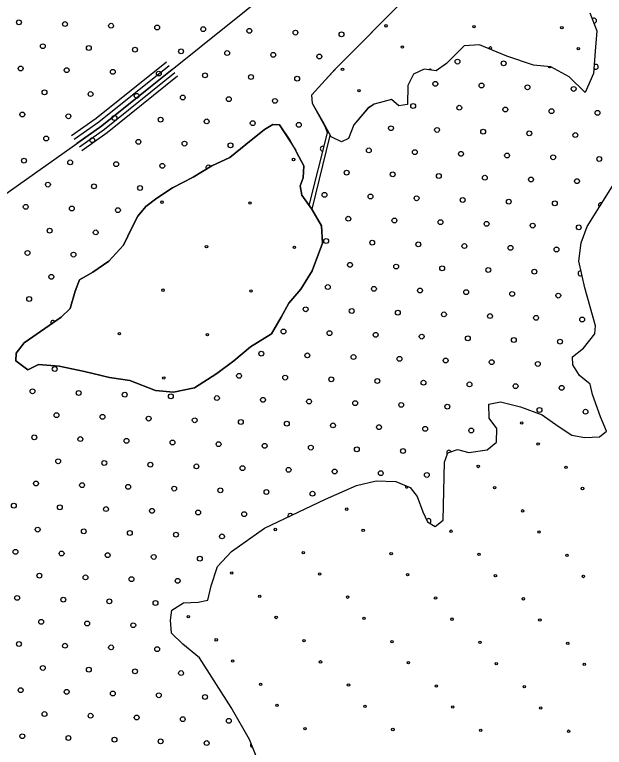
# Model space of a CAD drawing. Extents: x 1788175 to 1969470, y 584502 to 738744.
# Drawn here: x 1827993 to 1830572, y 721083 to 724287 of the extents above; entities that cross this region are included whole.
import ezdxf

# ---------------------------------------------------------------- set-up
doc = ezdxf.new("R2010")
doc.units = 0
for name, color, linetype in [('DESIGN - EROSION CONTROL - Devices', 7, 'Continuous'), ('DESIGN - SCRATCH - User 1', 7, 'Continuous'), ('DESIGN - TRAFFIC CONTROL PERMANENT - Pavement Marking Text', 7, 'Continuous'), ('DESIGN - TRANSPORTATION - Edge of Traveled Way', 7, 'Continuous'), ('DESIGN - TRANSPORTATION - Text', 7, 'Continuous'), ('SURVEY - DRAINAGE - Bridges', 7, 'Continuous'), ('SURVEY - DRAINAGE - Natural Features', 7, 'Continuous')]:
    doc.layers.add(name, color=color, linetype=linetype)

msp = doc.modelspace()

# ---------------------------------------------------------------- linework, layer by layer
at = {"layer": 'DESIGN - EROSION CONTROL - Devices'}
for centre in [(1829617.3, 724237.8), (1830001.8, 724234.1), (1830386.4, 724230.3), (1829689, 724145.2), (1830073.6, 724141.5), (1830458.1, 724137.7), (1829426.8, 724047.4), (1829498.6, 723954.8), (1829212.6, 723653.5), (1828637.7, 723466.8), (1829022.2, 723463.1), (1828831.8, 723272.6), (1829216.4, 723268.9), (1828641.4, 723082.2), (1829026, 723078.5), (1828451, 722891.8), (1828835.5, 722888.1), (1828645.1, 722697.7), (1830210.9, 722501.7), (1830282.7, 722409.1), (1830020.5, 722311.3), (1830405, 722307.6), (1830092.3, 722218.7), (1830476.8, 722215), (1829445.5, 722124.6), (1830214.6, 722117.2), (1829132.7, 722035.8), (1829517.3, 722032), (1829901.8, 722028.3), (1830286.4, 722024.6), (1829255.1, 721934.2), (1829639.7, 721930.5), (1830024.2, 721926.8), (1830408.8, 721923), (1828942.3, 721845.4), (1829326.9, 721841.6), (1829711.4, 721837.9), (1830096, 721834.2), (1830480.5, 721830.4), (1829064.7, 721743.8), (1829449.2, 721740.1), (1829833.8, 721736.3), (1830218.4, 721732.6), (1828751.9, 721655), (1829136.5, 721651.2), (1829521, 721647.5), (1829905.6, 721643.8), (1830290.1, 721640), (1828874.3, 721553.4), (1829258.8, 721549.7), (1829643.4, 721545.9), (1830027.9, 721542.2), (1830412.5, 721538.5), (1828946.1, 721460.8), (1829330.6, 721457.1), (1829715.2, 721453.3), (1830099.7, 721449.6), (1830484.3, 721445.9), (1829068.4, 721359.3), (1829453, 721355.5), (1829837.5, 721351.8), (1830222.1, 721348.1), (1829140.2, 721266.7), (1829524.8, 721262.9), (1829909.3, 721259.2), (1830293.9, 721255.5), (1829262.6, 721165.1), (1829647.1, 721161.4), (1830031.7, 721157.6), (1830416.2, 721153.9)]:
    msp.add_circle(centre, 5.28, dxfattribs=at)
for centre, start, end in [((1829811.4, 724043.7), 4.9033, 160.2291), ((1828256.8, 723086), 298.0472, 20.5992), ((1829707.7, 722222.4), 126.4526, 7.5966)]:
    msp.add_arc(centre, 5.28, start, end, dxfattribs=at)
at = {"layer": 'DESIGN - SCRATCH - User 1'}
for points in [[(1829394, 724047.1), (1829711, 724367.9)], [(1829394, 724047.1), (1829711, 724367.9)], [(1830508.4, 724294), (1830539.2, 724215.5), (1830531.8, 724127.5), (1830524.3, 724029.4), (1830488.9, 723945.8), (1830418, 724015), (1830338.6, 724058.2)], [(1830508.4, 724294), (1830539.2, 724215.5), (1830531.8, 724127.5), (1830524.3, 724029.4), (1830488.9, 723945.8), (1830418, 724015), (1830338.6, 724058.2)], [(1830338.6, 724058.2), (1830262.7, 724065.3), (1830145.2, 724105.1), (1830025.9, 724154.9), (1829959.8, 724149.9), (1829882.5, 724072.9), (1829836, 724041.6), (1829784.1, 724048.4), (1829737.7, 724027), (1829712.9, 723977.3), (1829711.6, 723893.2), (1829673.5, 723887.8), (1829641.9, 723916.3), (1829565.5, 723895.4), (1829538, 723877.4)], [(1830338.6, 724058.2), (1830262.7, 724065.3), (1830145.2, 724105.1), (1830025.9, 724154.9), (1829959.8, 724149.9), (1829882.5, 724072.9), (1829836, 724041.6), (1829784.1, 724048.4), (1829737.7, 724027), (1829712.9, 723977.3), (1829711.6, 723893.2), (1829673.5, 723887.8), (1829641.9, 723916.3), (1829565.5, 723895.4), (1829560.8, 723892.3)], [(1829344.3, 723812.4), (1829295.5, 723898.4), (1829292.1, 723936.5), (1829351.1, 723999.7), (1829394, 724047.1)], [(1829361, 723769.4), (1829352.4, 723795), (1829295.5, 723898.4), (1829292.1, 723936.5), (1829351.1, 723999.7), (1829394, 724047.1)], [(1829538, 723877.4), (1829476.1, 723805.6), (1829453.2, 723745.9), (1829422.9, 723730.3), (1829377.3, 723753), (1829371, 723758.7), (1829292.2, 723436.7)], [(1829560.8, 723892.3), (1829536.6, 723874.5), (1829476.1, 723805.6), (1829453.2, 723745.9), (1829422.9, 723730.3), (1829377.3, 723753), (1829344.3, 723812.4)], [(1829222.2, 723695.4), (1829151.9, 723805.3), (1829121.8, 723805.8), (1829085.5, 723784.3), (1829004.4, 723719.4), (1828933.5, 723662.3), (1828854.8, 723625.5), (1828774, 723576.6), (1828683.2, 723529.8), (1828614.5, 723484.8), (1828565.9, 723447.5), (1828531.2, 723405.9), (1828506.4, 723358.2), (1828469.2, 723278.6), (1828404, 723209.5), (1828335.2, 723160.5), (1828276.7, 723127.3), (1828257.9, 723077.5), (1828234.7, 723001.7), (1828196.1, 722964.2), (1828034.2, 722852.5), (1827999.5, 722806.9), (1827997, 722772.9)], [(1827997, 722772.9), (1827999.5, 722806.9), (1828034.2, 722852.5), (1828196.1, 722964.2), (1828234.7, 723001.7), (1828257.9, 723077.5), (1828276.7, 723127.3), (1828335.2, 723160.5), (1828404, 723209.5), (1828469.2, 723278.6), (1828506.4, 723358.2), (1828531.2, 723405.9), (1828565.9, 723447.5), (1828614.5, 723484.8), (1828683.2, 723529.8), (1828774, 723576.6), (1828854.8, 723625.5), (1828933.5, 723662.3), (1829004.4, 723719.4), (1829085.5, 723784.3), (1829121.8, 723805.8), (1829151.9, 723805.3), (1829196.8, 723738.6), (1829226, 723686.1), (1829257.1, 723625.5), (1829254.3, 723573.5), (1829241.7, 723537.6), (1829249.1, 723497.5), (1829281.1, 723452.1), (1829361, 723769.4)], [(1829292.2, 723436.7), (1829249.1, 723497.5), (1829241.7, 723537.6), (1829254.3, 723573.5), (1829257.1, 723625.5), (1829226, 723686.1), (1829222.2, 723695.4)], [(1828939.9, 721256.9), (1828801.2, 721475.2), (1828728.1, 721534.4), (1828678.8, 721583.2), (1828673.7, 721639.3), (1828680.4, 721683.3), (1828730.9, 721714.6), (1828795, 721717.7), (1828837.2, 721727.1), (1828852.1, 721788.9), (1828879.5, 721874.6), (1828940.6, 721939.8), (1829086.2, 722041.8), (1829352.4, 722168.1), (1829487.4, 722228.2), (1829573.8, 722248.9), (1829659.8, 722245.7), (1829723.4, 722218.7), (1829752.9, 722180.2), (1829777.8, 722113.7), (1829799.2, 722069.4), (1829832.9, 722048.8), (1829867.3, 722076.4), (1829873.3, 722330.6), (1829887.9, 722370.5), (1829930.2, 722385.9), (1829980, 722373.1), (1830060.2, 722384), (1830100.8, 722417.4), (1830101.7, 722477.5), (1830068.4, 722522), (1830067.4, 722584.1), (1830117.6, 722593.4), (1830205.3, 722572.1), (1830300.8, 722536.6), (1830370.1, 722487.5), (1830429.5, 722448.6), (1830487.4, 722437.7), (1830551.5, 722440.8), (1830581.9, 722466.4), (1830554.8, 722528.9), (1830520.3, 722625.5), (1830511, 722671.7), (1830463.6, 722708.5), (1830434.3, 722755), (1830432.9, 722791), (1830481.5, 722828.4), (1830530.5, 722891.7), (1830533, 722925.8), (1830487.6, 723092.7), (1830461.4, 723209.2), (1830470.7, 723289.2), (1830497.8, 723360.9), (1830651.8, 723607)], [(1828939.9, 721256.9), (1828801.2, 721475.2), (1828728.1, 721534.4), (1828678.8, 721583.2), (1828673.7, 721639.3), (1828680.4, 721683.3), (1828730.9, 721714.6), (1828795, 721717.7), (1828837.2, 721727.1), (1828852.1, 721788.9), (1828879.5, 721874.6), (1828940.6, 721939.8), (1829086.2, 722041.8), (1829352.4, 722168.1), (1829487.4, 722228.2), (1829573.8, 722248.9), (1829659.8, 722245.7), (1829723.4, 722218.7), (1829752.9, 722180.2), (1829777.8, 722113.7), (1829799.2, 722069.4), (1829832.9, 722048.8), (1829867.3, 722076.4), (1829873.3, 722330.6), (1829887.9, 722370.5), (1829930.2, 722385.9), (1829980, 722373.1), (1830060.2, 722384), (1830100.8, 722417.4), (1830101.7, 722477.5), (1830068.4, 722522), (1830067.4, 722584.1), (1830117.6, 722593.4), (1830205.3, 722572.1), (1830300.8, 722536.6), (1830370.1, 722487.5), (1830429.5, 722448.6), (1830487.4, 722437.7), (1830551.5, 722440.8), (1830581.9, 722466.4), (1830554.8, 722528.9), (1830520.3, 722625.5), (1830511, 722671.7), (1830463.6, 722708.5), (1830434.3, 722755), (1830432.9, 722791), (1830481.5, 722828.4), (1830530.5, 722891.7), (1830533, 722925.8), (1830487.6, 723092.7), (1830461.4, 723209.2), (1830470.7, 723289.2), (1830497.8, 723360.9), (1830651.8, 723607)], [(1827997, 722772.9), (1828050.4, 722734.1), (1828096.8, 722757.4), (1828186.7, 722750.1), (1828298.4, 722726.4), (1828408.1, 722700.7), (1828495.9, 722687.4), (1828609.3, 722643.7), (1828687.3, 722636.5), (1828779.6, 722655.2), (1828876.7, 722717.9), (1828951.6, 722772.8), (1829024.6, 722833.8), (1829115.5, 722890.6), (1829158.7, 722964.1), (1829191.7, 723025.7), (1829244.7, 723087), (1829294, 723166.3), (1829339.9, 723287.8), (1829335.1, 723364), (1829292.2, 723436.7)], [(1829292.2, 723436.7), (1829335.1, 723364), (1829339.9, 723287.8), (1829294, 723166.3), (1829244.7, 723087), (1829191.7, 723025.7), (1829158.7, 722964.1), (1829115.5, 722890.6), (1829024.6, 722833.8), (1828951.6, 722772.8), (1828876.7, 722717.9), (1828779.6, 722655.2), (1828687.3, 722636.5), (1828609.3, 722643.7), (1828495.9, 722687.4), (1828408.1, 722700.7), (1828298.4, 722726.4), (1828186.7, 722750.1), (1828096.8, 722757.4), (1828050.4, 722734.1), (1827997, 722772.9)], [(1829079.5, 720968.4), (1829019.8, 721117.5), (1828939.9, 721256.9)], [(1829079.5, 720968.4), (1829019.8, 721117.5), (1828939.9, 721256.9)]]:
    msp.add_lwpolyline(points, dxfattribs=at)
at = {"layer": 'DESIGN - TRAFFIC CONTROL PERMANENT - Pavement Marking Text'}
for centre in [(1828011.2, 724253.1), (1828212.8, 724245.6), (1828414.4, 724238.2), (1828616, 724230.7), (1828817.6, 724223.2), (1829019.2, 724215.8), (1829220.9, 724208.3), (1829422.5, 724200.8), (1828115.7, 724148.6), (1828317.3, 724141.1), (1828518.9, 724133.6), (1828720.6, 724126.2), (1828922.2, 724118.7), (1829123.8, 724111.2), (1829325.4, 724103.8), (1829930.2, 724081.4), (1828018.7, 724051.5), (1830131.8, 724073.9), (1828220.3, 724044), (1828421.9, 724036.5), (1828623.5, 724029.1), (1828825.1, 724021.6), (1829026.7, 724014.1), (1829228.3, 724006.7), (1829833.1, 723984.3), (1830034.8, 723976.8), (1830236.4, 723969.3), (1830438, 723961.9), (1828123.2, 723946.9), (1828324.8, 723939.5), (1828526.4, 723932), (1828728, 723924.5), (1828929.6, 723917.1), (1829131.2, 723909.6), (1829736.1, 723887.2), (1829937.7, 723879.7), (1830139.3, 723872.3), (1830340.9, 723864.8), (1830542.5, 723857.3), (1828026.1, 723849.9), (1828227.7, 723842.4), (1828429.3, 723834.9), (1828631, 723827.5), (1828832.6, 723820), (1829034.2, 723812.5), (1829235.8, 723805.1), (1829639, 723790.1), (1829840.6, 723782.7), (1830042.2, 723775.2), (1830243.8, 723767.7), (1830445.4, 723760.3), (1828130.7, 723745.3), (1828332.3, 723737.9), (1828533.9, 723730.4), (1828735.5, 723722.9), (1828937.1, 723715.5), (1829541.9, 723693.1), (1829743.5, 723685.6), (1829945.2, 723678.1), (1830146.8, 723670.7), (1830348.4, 723663.2), (1828033.6, 723648.3), (1828235.2, 723640.8), (1828436.8, 723633.3), (1830550, 723655.7), (1828638.4, 723625.9), (1829444.9, 723596), (1829646.5, 723588.5), (1829848.1, 723581.1), (1830049.7, 723573.6), (1830251.3, 723566.1), (1828138.1, 723543.7), (1828339.7, 723536.3), (1830452.9, 723558.7), (1828541.3, 723528.8), (1829347.8, 723498.9), (1829549.4, 723491.5), (1829751, 723484), (1829952.6, 723476.5), (1828041.1, 723446.7), (1828242.7, 723439.2), (1830154.2, 723469.1), (1830355.8, 723461.6), (1828444.3, 723431.7), (1829452.3, 723394.4), (1829653.9, 723386.9), (1829855.6, 723379.4), (1828145.6, 723342.1), (1830057.2, 723372), (1830258.8, 723364.5), (1830460.4, 723357), (1828347.2, 723334.6), (1829355.3, 723297.3), (1829556.9, 723289.8), (1829758.5, 723282.4), (1828048.5, 723245), (1829960.1, 723274.9), (1830161.7, 723267.4), (1830363.3, 723260), (1828250.1, 723237.6), (1829459.8, 723192.8), (1829661.4, 723185.3), (1829863, 723177.8), (1830064.6, 723170.4), (1830266.2, 723162.9), (1828153.1, 723140.5), (1829362.7, 723095.7), (1829564.3, 723088.2), (1829765.9, 723080.8), (1829967.6, 723073.3), (1830169.2, 723065.8), (1830370.8, 723058.4), (1828056, 723043.4), (1829265.7, 722998.6), (1829467.3, 722991.2), (1829668.9, 722983.7), (1829870.5, 722976.2), (1830072.1, 722968.8), (1830273.7, 722961.3), (1830475.3, 722953.8), (1829168.6, 722901.6), (1829370.2, 722894.1), (1829571.8, 722886.6), (1829773.4, 722879.2), (1829975, 722871.7), (1830176.6, 722864.2), (1830378.2, 722856.8), (1829071.5, 722804.5), (1829273.1, 722797), (1829474.7, 722789.6), (1829676.3, 722782.1), (1829878, 722774.6), (1830079.6, 722767.2), (1828168, 722737.3), (1830281.2, 722759.7), (1828974.4, 722707.4), (1829176, 722699.9), (1829377.7, 722692.5), (1829579.3, 722685), (1829780.9, 722677.5), (1829982.5, 722670.1), (1828070.9, 722640.2), (1830184.1, 722662.6), (1830385.7, 722655.1), (1828272.5, 722632.7), (1828474.1, 722625.3), (1828675.8, 722617.8), (1828877.4, 722610.3), (1829079, 722602.9), (1829280.6, 722595.4), (1829482.2, 722587.9), (1829683.8, 722580.5), (1829885.4, 722573), (1830288.6, 722558.1), (1830490.2, 722550.6), (1828175.5, 722535.7), (1828377.1, 722528.2), (1828578.7, 722520.7), (1828780.3, 722513.3), (1828981.9, 722505.8), (1829183.5, 722498.3), (1829385.1, 722490.9), (1829586.7, 722483.4), (1829788.3, 722475.9), (1829990, 722468.5), (1828078.4, 722438.6), (1828280, 722431.1), (1828481.6, 722423.7), (1828683.2, 722416.2), (1828884.8, 722408.7), (1829086.4, 722401.3), (1829288.1, 722393.8), (1829489.7, 722386.3), (1829691.3, 722378.9), (1828182.9, 722334.1), (1828384.5, 722326.6), (1828586.2, 722319.1), (1828787.8, 722311.7), (1828989.4, 722304.2), (1829191, 722296.7), (1829392.6, 722289.3), (1829594.2, 722281.8), (1829795.8, 722274.3), (1828085.9, 722237), (1828287.5, 722229.5), (1828489.1, 722222.1), (1828690.7, 722214.6), (1828892.3, 722207.1), (1829093.9, 722199.7), (1829295.5, 722192.2), (1827988.8, 722139.9), (1828190.4, 722132.5), (1828392, 722125), (1828593.6, 722117.5), (1828795.2, 722110.1), (1828996.8, 722102.6), (1828093.3, 722035.4), (1828294.9, 722027.9), (1828496.5, 722020.4), (1828698.2, 722013), (1828899.8, 722005.5), (1827996.3, 721938.3), (1828197.9, 721930.8), (1828399.5, 721923.4), (1828601.1, 721915.9), (1828802.7, 721908.4), (1828100.8, 721833.8), (1828302.4, 721826.3), (1828504, 721818.8), (1828705.6, 721811.4), (1828003.7, 721736.7), (1828205.3, 721729.2), (1828406.9, 721721.8), (1828608.6, 721714.3), (1828108.3, 721632.2), (1828309.9, 721624.7), (1828511.5, 721617.2), (1828011.2, 721535.1), (1828212.8, 721527.6), (1828414.4, 721520.2), (1828616, 721512.7), (1828115.7, 721430.5), (1828317.3, 721423.1), (1828518.9, 721415.6), (1828720.6, 721408.1), (1828018.7, 721333.5), (1828220.3, 721326), (1828421.9, 721318.5), (1828623.5, 721311.1), (1828825.1, 721303.6), (1828123.2, 721228.9), (1828324.8, 721221.5), (1828526.4, 721214), (1828728, 721206.5), (1828929.6, 721199.1), (1828026.1, 721131.9), (1828227.7, 721124.4), (1828429.3, 721116.9), (1828631, 721109.5), (1828832.6, 721102)]:
    msp.add_circle(centre, 10.6, dxfattribs=at)
for centre, start, end in [((1830527.6, 724260.6), 259.0486, 143.7536), ((1830333.4, 724066.4), 221.3584, 304.7525), ((1830535.1, 724058.9), 212.1279, 139.0732), ((1829340.3, 723700.5), 58.0562, 273.6872), ((1828840, 723618.4), 22.3062, 220.0219), ((1830557.5, 723454.1), 64.061, 231.877), ((1830467.8, 723155.4), 71.2057, 314.125), ((1828160.5, 722938.9), 38.1661, 211.0897), ((1829892.9, 722371.4), 24.5789, 225.5409), ((1829198.4, 722095.1), 25.102, 205.6562), ((1829803.3, 722072.7), 300.3539, 144.9732), ((1829034.2, 721094.5), 139.1017, 264.5486)]:
    msp.add_arc(centre, 10.6, start, end, dxfattribs=at)
at = {"layer": 'DESIGN - TRANSPORTATION - Edge of Traveled Way'}
for points in [[(1829394, 724047.1), (1829711, 724367.9)], [(1830508.4, 724294), (1830539.2, 724215.5), (1830531.8, 724127.5), (1830524.3, 724029.4), (1830488.9, 723945.8), (1830418, 724015), (1830338.6, 724058.2)], [(1830338.6, 724058.2), (1830262.7, 724065.3), (1830145.2, 724105.1), (1830025.9, 724154.9), (1829959.8, 724149.9), (1829882.5, 724072.9), (1829836, 724041.6), (1829784.1, 724048.4), (1829737.7, 724027), (1829712.9, 723977.3), (1829711.6, 723893.2), (1829673.5, 723887.8), (1829641.9, 723916.3), (1829565.5, 723895.4), (1829538, 723877.4)], [(1829538, 723877.4), (1829476.1, 723805.6), (1829453.2, 723745.9), (1829422.9, 723730.3), (1829377.3, 723753), (1829340.3, 723819.6), (1829295.5, 723898.4), (1829292.1, 723936.5), (1829351.1, 723999.7), (1829404, 724057.3)], [(1828939.9, 721256.9), (1828801.2, 721475.2), (1828728.1, 721534.4), (1828678.8, 721583.2), (1828673.7, 721639.3), (1828680.4, 721683.3), (1828730.9, 721714.6), (1828795, 721717.7), (1828837.2, 721727.1), (1828852.1, 721788.9), (1828879.5, 721874.6), (1828940.6, 721939.8), (1829086.2, 722041.8), (1829352.4, 722168.1), (1829487.4, 722228.2), (1829573.8, 722248.9), (1829659.8, 722245.7), (1829723.4, 722218.7), (1829752.9, 722180.2), (1829777.8, 722113.7), (1829799.2, 722069.4), (1829832.9, 722048.8), (1829867.3, 722076.4), (1829873.3, 722330.6), (1829887.9, 722370.5), (1829930.2, 722385.9), (1829980, 722373.1), (1830060.2, 722384), (1830100.8, 722417.4), (1830101.7, 722477.5), (1830068.4, 722522), (1830067.4, 722584.1), (1830117.6, 722593.4), (1830205.3, 722572.1), (1830300.8, 722536.6), (1830370.1, 722487.5), (1830429.5, 722448.6), (1830487.4, 722437.7), (1830551.5, 722440.8), (1830581.9, 722466.4), (1830554.8, 722528.9), (1830520.3, 722625.5), (1830511, 722671.7), (1830463.6, 722708.5), (1830434.3, 722755), (1830432.9, 722791), (1830481.5, 722828.4), (1830530.5, 722891.7), (1830533, 722925.8), (1830487.6, 723092.7), (1830461.4, 723209.2), (1830470.7, 723289.2), (1830497.8, 723360.9), (1830651.8, 723607)], [(1829079.5, 720968.4), (1829019.8, 721117.5), (1828939.9, 721256.9)]]:
    msp.add_lwpolyline(points, dxfattribs=at)
at = {"layer": 'DESIGN - TRANSPORTATION - Text'}
for points in [[(1827997, 722772.9), (1827999.5, 722806.9), (1828034.2, 722852.5), (1828196.1, 722964.2), (1828234.7, 723001.7), (1828257.9, 723077.5), (1828276.7, 723127.3), (1828335.2, 723160.5), (1828404, 723209.5), (1828469.2, 723278.6), (1828506.4, 723358.2), (1828531.2, 723405.9), (1828565.9, 723447.5), (1828614.5, 723484.8), (1828683.2, 723529.8), (1828774, 723576.6), (1828854.8, 723625.5), (1828933.5, 723662.3), (1829004.4, 723719.4), (1829085.5, 723784.3), (1829121.8, 723805.8), (1829151.9, 723805.3), (1829196.8, 723738.6), (1829226, 723686.1), (1829257.1, 723625.5), (1829254.3, 723573.5), (1829241.7, 723537.6), (1829249.1, 723497.5), (1829292.2, 723436.7)], [(1829292.2, 723436.7), (1829335.1, 723364), (1829339.9, 723287.8), (1829294, 723166.3), (1829244.7, 723087), (1829191.7, 723025.7), (1829158.7, 722964.1), (1829115.5, 722890.6), (1829024.6, 722833.8), (1828951.6, 722772.8), (1828876.7, 722717.9), (1828779.6, 722655.2), (1828687.3, 722636.5), (1828609.3, 722643.7), (1828495.9, 722687.4), (1828408.1, 722700.7), (1828298.4, 722726.4), (1828186.7, 722750.1), (1828096.8, 722757.4), (1828050.4, 722734.1), (1827997, 722772.9)]]:
    msp.add_lwpolyline(points, dxfattribs=at)
at = {"layer": 'SURVEY - DRAINAGE - Bridges'}
for points in [[(1829404, 724057.3), (1829711, 724367.9)], [(1830508.4, 724294), (1830539.2, 724215.5), (1830531.8, 724127.5), (1830524.3, 724029.4), (1830488.9, 723945.8), (1830418, 724015), (1830338.6, 724058.2)], [(1830338.6, 724058.2), (1830262.7, 724065.3), (1830145.2, 724105.1), (1830025.9, 724154.9), (1829959.8, 724149.9), (1829882.5, 724072.9), (1829836, 724041.6), (1829784.1, 724048.4), (1829737.7, 724027), (1829712.9, 723977.3), (1829711.6, 723893.2), (1829673.5, 723887.8), (1829641.9, 723916.3), (1829565.5, 723895.4), (1829560.8, 723892.3)], [(1829560.8, 723892.3), (1829536.6, 723874.5), (1829476.1, 723805.6), (1829453.2, 723745.9), (1829422.9, 723730.3), (1829377.3, 723753), (1829340.3, 723819.6), (1829295.5, 723898.4), (1829292.1, 723936.5), (1829351.1, 723999.7), (1829394, 724047.1)], [(1827997, 722772.9), (1827999.5, 722806.9), (1828034.2, 722852.5), (1828196.1, 722964.2), (1828234.7, 723001.7), (1828257.9, 723077.5), (1828276.7, 723127.3), (1828335.2, 723160.5), (1828404, 723209.5), (1828469.2, 723278.6), (1828506.4, 723358.2), (1828531.2, 723405.9), (1828565.9, 723447.5), (1828614.5, 723484.8), (1828683.2, 723529.8), (1828774, 723576.6), (1828854.8, 723625.5), (1828933.5, 723662.3), (1829004.4, 723719.4), (1829085.5, 723784.3), (1829121.8, 723805.8), (1829151.9, 723805.3), (1829196.8, 723738.6), (1829226, 723686.1), (1829257.1, 723625.5), (1829254.3, 723573.5), (1829241.7, 723537.6), (1829249.1, 723497.5), (1829292.2, 723436.7)], [(1828939.9, 721256.9), (1828801.2, 721475.2), (1828728.1, 721534.4), (1828678.8, 721583.2), (1828673.7, 721639.3), (1828680.4, 721683.3), (1828730.9, 721714.6), (1828795, 721717.7), (1828837.2, 721727.1), (1828852.1, 721788.9), (1828879.5, 721874.6), (1828940.6, 721939.8), (1829086.2, 722041.8), (1829352.4, 722168.1), (1829487.4, 722228.2), (1829573.8, 722248.9), (1829659.8, 722245.7), (1829723.4, 722218.7), (1829752.9, 722180.2), (1829777.8, 722113.7), (1829799.2, 722069.4), (1829832.9, 722048.8), (1829867.3, 722076.4), (1829873.3, 722330.6), (1829887.9, 722370.5), (1829930.2, 722385.9), (1829980, 722373.1), (1830060.2, 722384), (1830100.8, 722417.4), (1830101.7, 722477.5), (1830068.4, 722522), (1830067.4, 722584.1), (1830117.6, 722593.4), (1830205.3, 722572.1), (1830300.8, 722536.6), (1830370.1, 722487.5), (1830429.5, 722448.6), (1830487.4, 722437.7), (1830551.5, 722440.8), (1830581.9, 722466.4), (1830554.8, 722528.9), (1830520.3, 722625.5), (1830511, 722671.7), (1830463.6, 722708.5), (1830434.3, 722755), (1830432.9, 722791), (1830481.5, 722828.4), (1830530.5, 722891.7), (1830533, 722925.8), (1830487.6, 723092.7), (1830461.4, 723209.2), (1830470.7, 723289.2), (1830497.8, 723360.9), (1830651.8, 723607)], [(1829292.2, 723436.7), (1829335.1, 723364), (1829339.9, 723287.8), (1829294, 723166.3), (1829244.7, 723087), (1829191.7, 723025.7), (1829158.7, 722964.1), (1829115.5, 722890.6), (1829024.6, 722833.8), (1828951.6, 722772.8), (1828876.7, 722717.9), (1828779.6, 722655.2), (1828687.3, 722636.5), (1828609.3, 722643.7), (1828495.9, 722687.4), (1828408.1, 722700.7), (1828298.4, 722726.4), (1828186.7, 722750.1), (1828096.8, 722757.4), (1828050.4, 722734.1), (1827997, 722772.9)], [(1829079.5, 720968.4), (1829019.8, 721117.5), (1828939.9, 721256.9)]]:
    msp.add_lwpolyline(points, dxfattribs=at)
at = {"layer": 'SURVEY - DRAINAGE - Natural Features'}
for points in [[(1821181.2, 719471.5), (1821451.1, 719608.9), (1821747.4, 719738.7), (1822445.7, 719988.8), (1822675.2, 720073.5), (1823330.7, 720398.3), (1824014.9, 720764.7), (1824996.1, 721437.2), (1826369.8, 722386.3), (1827349.3, 723076.9), (1828373.3, 723800.8), (1829431.2, 724648.4), (1830739.3, 725746.7), (1832581.2, 727327.8)], [(1828656.3, 724078.8), (1828349.2, 723832.8), (1828241.3, 723756.5)], [(1828668.8, 724063.2), (1828361.2, 723816.8), (1828252.9, 723740.2)], [(1828681.3, 724047.6), (1828373.3, 723800.8), (1828264.4, 723723.8)], [(1828693.8, 724032), (1828385.3, 723784.8), (1828275.9, 723707.5)], [(1828705.7, 724017.1), (1828396.7, 723769.6), (1828286.9, 723692)]]:
    msp.add_lwpolyline(points, dxfattribs=at)

doc.saveas('drawing.dxf')
